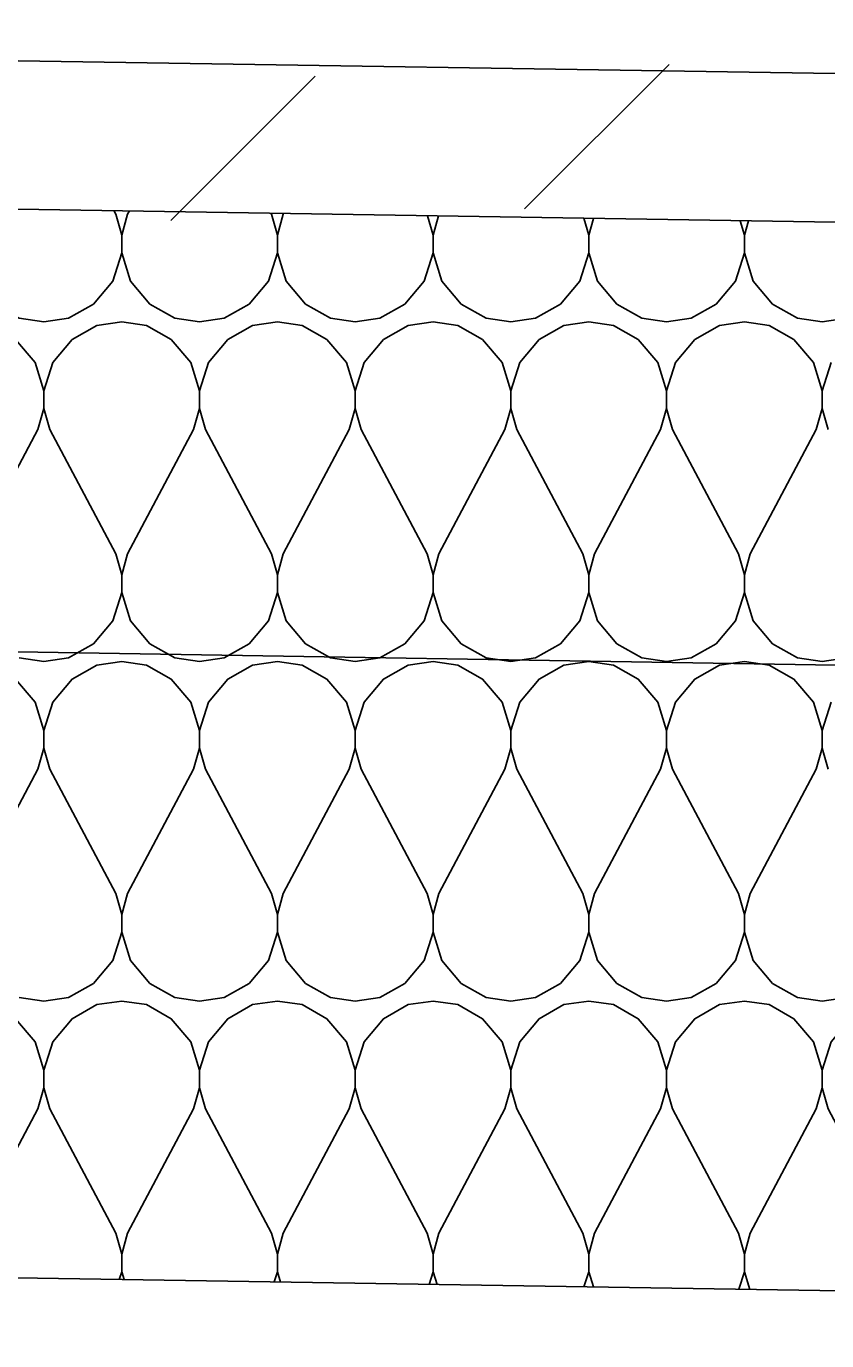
# Model space of a CAD drawing. Extents: x 634177 to 635904, y 289936 to 290970.
# Drawn here: x 635708.341 to 635710.603, y 290454.434 to 290458.149 of the extents above; entities that cross this region are included whole.
import ezdxf

# ---------------------------------------------------------------- set-up
doc = ezdxf.new("R2010")
doc.units = 0
for name, color, linetype in [('Default', 7, 'Continuous'), ('Level 3', 7, 'Continuous'), ('R_Draft', 7, 'Continuous')]:
    doc.layers.add(name, color=color, linetype=linetype)

msp = doc.modelspace()

# ---------------------------------------------------------------- linework, layer by layer
at = {"layer": 'Default'}
msp.add_lwpolyline([(635692.1106, 290454.4339), (635705.8606, 290454.65), (635719.6106, 290454.4339)], dxfattribs=at)
at = {"layer": 'Level 3'}
for p, q in [((635702.1107, 290458.1493), (635719.6106, 290457.8743)), ((635702.1107, 290458.1493), (635719.6106, 290457.8743)), ((635708.7492, 290457.6), (635709.1576, 290458.0084)), ((635709.7496, 290457.633), (635710.158, 290458.0414)), ((635702.1107, 290457.7328), (635721.4856, 290457.4202)), ((635702.1107, 290456.4828), (635722.7356, 290456.1453))]:
    msp.add_line(p, q, dxfattribs=at)
at = {"layer": 'R_Draft'}
for points in [[(635708.1961, 290457.6346), (635708.1874, 290457.6181), (635708.1706, 290457.5589), (635708.1706, 290457.5089), (635708.1956, 290457.4289), (635708.2506, 290457.3639), (635708.3206, 290457.3239), (635708.3906, 290457.3139)], [(635708.3906, 290457.3139), (635708.4606, 290457.3239), (635708.5306, 290457.3639), (635708.5856, 290457.4289), (635708.6106, 290457.5089), (635708.6106, 290457.5589), (635708.5939, 290457.6181), (635708.5885, 290457.6283)], [(635708.6324, 290457.6276), (635708.6274, 290457.6181), (635708.6106, 290457.5589), (635708.6106, 290457.5089), (635708.6356, 290457.4289), (635708.6906, 290457.3639), (635708.7606, 290457.3239), (635708.8306, 290457.3139)], [(635708.8306, 290457.3139), (635708.9006, 290457.3239), (635708.9706, 290457.3639), (635709.0256, 290457.4289), (635709.0506, 290457.5089), (635709.0506, 290457.5589), (635709.0339, 290457.6181), (635709.0323, 290457.6211)], [(635709.0687, 290457.6205), (635709.0674, 290457.6181), (635709.0506, 290457.5589), (635709.0506, 290457.5089), (635709.0756, 290457.4289), (635709.1306, 290457.3639), (635709.2006, 290457.3239), (635709.2706, 290457.3139)], [(635709.2706, 290457.3139), (635709.3406, 290457.3239), (635709.4106, 290457.3639), (635709.4656, 290457.4289), (635709.4906, 290457.5089), (635709.4906, 290457.5589), (635709.475, 290457.614)], [(635709.5061, 290457.6135), (635709.4906, 290457.5589), (635709.4906, 290457.5089), (635709.5156, 290457.4289), (635709.5706, 290457.3639), (635709.6406, 290457.3239), (635709.7106, 290457.3139)], [(635709.7106, 290457.3139), (635709.7806, 290457.3239), (635709.8506, 290457.3639), (635709.9056, 290457.4289), (635709.9306, 290457.5089), (635709.9306, 290457.5589), (635709.9171, 290457.6068)], [(635709.9441, 290457.6064), (635709.9306, 290457.5589), (635709.9306, 290457.5089), (635709.9556, 290457.4289), (635710.0106, 290457.3639), (635710.0806, 290457.3239), (635710.1506, 290457.3139)], [(635710.1506, 290457.3139), (635710.2206, 290457.3239), (635710.2906, 290457.3639), (635710.3456, 290457.4289), (635710.3706, 290457.5089), (635710.3706, 290457.5589), (635710.3591, 290457.5997)], [(635710.3821, 290457.5993), (635710.3706, 290457.5589), (635710.3706, 290457.5089), (635710.3956, 290457.4289), (635710.4506, 290457.3639), (635710.5206, 290457.3239), (635710.5906, 290457.3139)], [(635710.5906, 290457.3139), (635710.6606, 290457.3239), (635710.7306, 290457.3639), (635710.7856, 290457.4289), (635710.8106, 290457.5089), (635710.8106, 290457.5589), (635710.8011, 290457.5926)], [(635708.3906, 290456.3539), (635708.4606, 290456.3639), (635708.5306, 290456.4039), (635708.5856, 290456.4689), (635708.6106, 290456.5489), (635708.6106, 290456.5989), (635708.5939, 290456.6581), (635708.4074, 290457.0097), (635708.3906, 290457.0689), (635708.3906, 290457.1189), (635708.4156, 290457.1989), (635708.4706, 290457.2639), (635708.5406, 290457.3039), (635708.6106, 290457.3139), (635708.6806, 290457.3039), (635708.7506, 290457.2639), (635708.8056, 290457.1989), (635708.8306, 290457.1189), (635708.8306, 290457.0689), (635708.8139, 290457.0097), (635708.6274, 290456.6581), (635708.6106, 290456.5989), (635708.6106, 290456.5489), (635708.6356, 290456.4689), (635708.6906, 290456.4039), (635708.7606, 290456.3639), (635708.8306, 290456.3539)], [(635708.8306, 290456.3539), (635708.9006, 290456.3639), (635708.9706, 290456.4039), (635709.0256, 290456.4689), (635709.0506, 290456.5489), (635709.0506, 290456.5989), (635709.0339, 290456.6581), (635708.8474, 290457.0097), (635708.8306, 290457.0689), (635708.8306, 290457.1189), (635708.8556, 290457.1989), (635708.9106, 290457.2639), (635708.9806, 290457.3039), (635709.0506, 290457.3139), (635709.1206, 290457.3039), (635709.1906, 290457.2639), (635709.2456, 290457.1989), (635709.2706, 290457.1189), (635709.2706, 290457.0689), (635709.2539, 290457.0097), (635709.0674, 290456.6581), (635709.0506, 290456.5989), (635709.0506, 290456.5489), (635709.0756, 290456.4689), (635709.1306, 290456.4039), (635709.2006, 290456.3639), (635709.2706, 290456.3539)], [(635709.2706, 290456.3539), (635709.3406, 290456.3639), (635709.4106, 290456.4039), (635709.4656, 290456.4689), (635709.4906, 290456.5489), (635709.4906, 290456.5989), (635709.4739, 290456.6581), (635709.2874, 290457.0097), (635709.2706, 290457.0689), (635709.2706, 290457.1189), (635709.2956, 290457.1989), (635709.3506, 290457.2639), (635709.4206, 290457.3039), (635709.4906, 290457.3139), (635709.5606, 290457.3039), (635709.6306, 290457.2639), (635709.6856, 290457.1989), (635709.7106, 290457.1189), (635709.7106, 290457.0689), (635709.6939, 290457.0097), (635709.5074, 290456.6581), (635709.4906, 290456.5989), (635709.4906, 290456.5489), (635709.5156, 290456.4689), (635709.5706, 290456.4039), (635709.6406, 290456.3639), (635709.7106, 290456.3539)], [(635709.7106, 290456.3539), (635709.7806, 290456.3639), (635709.8506, 290456.4039), (635709.9056, 290456.4689), (635709.9306, 290456.5489), (635709.9306, 290456.5989), (635709.9139, 290456.6581), (635709.7274, 290457.0097), (635709.7106, 290457.0689), (635709.7106, 290457.1189), (635709.7356, 290457.1989), (635709.7906, 290457.2639), (635709.8606, 290457.3039), (635709.9306, 290457.3139), (635710.0006, 290457.3039), (635710.0706, 290457.2639), (635710.1256, 290457.1989), (635710.1506, 290457.1189), (635710.1506, 290457.0689), (635710.1339, 290457.0097), (635709.9474, 290456.6581), (635709.9306, 290456.5989), (635709.9306, 290456.5489), (635709.9556, 290456.4689), (635710.0106, 290456.4039), (635710.0806, 290456.3639), (635710.1506, 290456.3539)], [(635710.1506, 290456.3539), (635710.2206, 290456.3639), (635710.2906, 290456.4039), (635710.3456, 290456.4689), (635710.3706, 290456.5489), (635710.3706, 290456.5989), (635710.3539, 290456.6581), (635710.1674, 290457.0097), (635710.1506, 290457.0689), (635710.1506, 290457.1189), (635710.1756, 290457.1989), (635710.2306, 290457.2639), (635710.3006, 290457.3039), (635710.3706, 290457.3139), (635710.4406, 290457.3039), (635710.5106, 290457.2639), (635710.5656, 290457.1989), (635710.5906, 290457.1189), (635710.5906, 290457.0689), (635710.5739, 290457.0097), (635710.3874, 290456.6581), (635710.3706, 290456.5989), (635710.3706, 290456.5489), (635710.3956, 290456.4689), (635710.4506, 290456.4039), (635710.5206, 290456.3639), (635710.5906, 290456.3539)], [(635708.3106, 290457.2639), (635708.3656, 290457.1989), (635708.3906, 290457.1189), (635708.3906, 290457.0689), (635708.3739, 290457.0097), (635708.1874, 290456.6581)], [(635710.6074, 290457.0097), (635710.5906, 290457.0689), (635710.5906, 290457.1189), (635710.6156, 290457.1989)], [(635708.3206, 290456.3639), (635708.3906, 290456.3539)], [(635708.3906, 290455.3939), (635708.4606, 290455.4039), (635708.5306, 290455.4439), (635708.5856, 290455.5089), (635708.6106, 290455.5889), (635708.6106, 290455.6389), (635708.5939, 290455.6981), (635708.4074, 290456.0497), (635708.3906, 290456.1089), (635708.3906, 290456.1589), (635708.4156, 290456.2389), (635708.4706, 290456.3039), (635708.5406, 290456.3439), (635708.6106, 290456.3539), (635708.6806, 290456.3439), (635708.7506, 290456.3039), (635708.8056, 290456.2389), (635708.8306, 290456.1589), (635708.8306, 290456.1089), (635708.8139, 290456.0497), (635708.6274, 290455.6981), (635708.6106, 290455.6389), (635708.6106, 290455.5889), (635708.6356, 290455.5089), (635708.6906, 290455.4439), (635708.7606, 290455.4039), (635708.8306, 290455.3939)], [(635708.8306, 290455.3939), (635708.9006, 290455.4039), (635708.9706, 290455.4439), (635709.0256, 290455.5089), (635709.0506, 290455.5889), (635709.0506, 290455.6389), (635709.0339, 290455.6981), (635708.8474, 290456.0497), (635708.8306, 290456.1089), (635708.8306, 290456.1589), (635708.8556, 290456.2389), (635708.9106, 290456.3039), (635708.9806, 290456.3439), (635709.0506, 290456.3539), (635709.1206, 290456.3439), (635709.1906, 290456.3039), (635709.2456, 290456.2389), (635709.2706, 290456.1589), (635709.2706, 290456.1089), (635709.2539, 290456.0497), (635709.0674, 290455.6981), (635709.0506, 290455.6389), (635709.0506, 290455.5889), (635709.0756, 290455.5089), (635709.1306, 290455.4439), (635709.2006, 290455.4039), (635709.2706, 290455.3939)], [(635709.2706, 290455.3939), (635709.3406, 290455.4039), (635709.4106, 290455.4439), (635709.4656, 290455.5089), (635709.4906, 290455.5889), (635709.4906, 290455.6389), (635709.4739, 290455.6981), (635709.2874, 290456.0497), (635709.2706, 290456.1089), (635709.2706, 290456.1589), (635709.2956, 290456.2389), (635709.3506, 290456.3039), (635709.4206, 290456.3439), (635709.4906, 290456.3539), (635709.5606, 290456.3439), (635709.6306, 290456.3039), (635709.6856, 290456.2389), (635709.7106, 290456.1589), (635709.7106, 290456.1089), (635709.6939, 290456.0497), (635709.5074, 290455.6981), (635709.4906, 290455.6389), (635709.4906, 290455.5889), (635709.5156, 290455.5089), (635709.5706, 290455.4439), (635709.6406, 290455.4039), (635709.7106, 290455.3939)], [(635709.7106, 290455.3939), (635709.7806, 290455.4039), (635709.8506, 290455.4439), (635709.9056, 290455.5089), (635709.9306, 290455.5889), (635709.9306, 290455.6389), (635709.9139, 290455.6981), (635709.7274, 290456.0497), (635709.7106, 290456.1089), (635709.7106, 290456.1589), (635709.7356, 290456.2389), (635709.7906, 290456.3039), (635709.8606, 290456.3439), (635709.9306, 290456.3539), (635710.0006, 290456.3439), (635710.0706, 290456.3039), (635710.1256, 290456.2389), (635710.1506, 290456.1589), (635710.1506, 290456.1089), (635710.1339, 290456.0497), (635709.9474, 290455.6981), (635709.9306, 290455.6389), (635709.9306, 290455.5889), (635709.9556, 290455.5089), (635710.0106, 290455.4439), (635710.0806, 290455.4039), (635710.1506, 290455.3939)], [(635710.1506, 290455.3939), (635710.2206, 290455.4039), (635710.2906, 290455.4439), (635710.3456, 290455.5089), (635710.3706, 290455.5889), (635710.3706, 290455.6389), (635710.3539, 290455.6981), (635710.1674, 290456.0497), (635710.1506, 290456.1089), (635710.1506, 290456.1589), (635710.1756, 290456.2389), (635710.2306, 290456.3039), (635710.3006, 290456.3439), (635710.3706, 290456.3539), (635710.4406, 290456.3439), (635710.5106, 290456.3039), (635710.5656, 290456.2389), (635710.5906, 290456.1589), (635710.5906, 290456.1089), (635710.5739, 290456.0497), (635710.3874, 290455.6981), (635710.3706, 290455.6389), (635710.3706, 290455.5889), (635710.3956, 290455.5089), (635710.4506, 290455.4439), (635710.5206, 290455.4039), (635710.5906, 290455.3939)], [(635710.5906, 290456.3539), (635710.6606, 290456.3639)], [(635708.3106, 290456.3039), (635708.3656, 290456.2389), (635708.3906, 290456.1589), (635708.3906, 290456.1089), (635708.3739, 290456.0497), (635708.1874, 290455.6981)], [(635710.6074, 290456.0497), (635710.5906, 290456.1089), (635710.5906, 290456.1589), (635710.6156, 290456.2389)], [(635708.1659, 290454.6137), (635708.1706, 290454.6289), (635708.1706, 290454.6789), (635708.1539, 290454.7381), (635707.9674, 290455.0897), (635707.9506, 290455.1489), (635707.9506, 290455.1989), (635707.9756, 290455.2789), (635708.0306, 290455.3439), (635708.1006, 290455.3839), (635708.1706, 290455.3939), (635708.2406, 290455.3839), (635708.3106, 290455.3439), (635708.3656, 290455.2789), (635708.3906, 290455.1989), (635708.3906, 290455.1489), (635708.3739, 290455.0897), (635708.1874, 290454.7381), (635708.1706, 290454.6789), (635708.1706, 290454.6289), (635708.1754, 290454.6136)], [(635708.3206, 290455.4039), (635708.3906, 290455.3939)], [(635708.6037, 290454.6068), (635708.6106, 290454.6289), (635708.6106, 290454.6789), (635708.5939, 290454.7381), (635708.4074, 290455.0897), (635708.3906, 290455.1489), (635708.3906, 290455.1989), (635708.4156, 290455.2789), (635708.4706, 290455.3439), (635708.5406, 290455.3839), (635708.6106, 290455.3939), (635708.6806, 290455.3839), (635708.7506, 290455.3439), (635708.8056, 290455.2789), (635708.8306, 290455.1989), (635708.8306, 290455.1489), (635708.8139, 290455.0897), (635708.6274, 290454.7381), (635708.6106, 290454.6789), (635708.6106, 290454.6289), (635708.6176, 290454.6066)], [(635709.0416, 290454.6), (635709.0506, 290454.6289), (635709.0506, 290454.6789), (635709.0339, 290454.7381), (635708.8474, 290455.0897), (635708.8306, 290455.1489), (635708.8306, 290455.1989), (635708.8556, 290455.2789), (635708.9106, 290455.3439), (635708.9806, 290455.3839), (635709.0506, 290455.3939), (635709.1206, 290455.3839), (635709.1906, 290455.3439), (635709.2456, 290455.2789), (635709.2706, 290455.1989), (635709.2706, 290455.1489), (635709.2539, 290455.0897), (635709.0674, 290454.7381), (635709.0506, 290454.6789), (635709.0506, 290454.6289), (635709.0598, 290454.5997)], [(635709.4794, 290454.5931), (635709.4906, 290454.6289), (635709.4906, 290454.6789), (635709.4739, 290454.7381), (635709.2874, 290455.0897), (635709.2706, 290455.1489), (635709.2706, 290455.1989), (635709.2956, 290455.2789), (635709.3506, 290455.3439), (635709.4206, 290455.3839), (635709.4906, 290455.3939), (635709.5606, 290455.3839), (635709.6306, 290455.3439), (635709.6856, 290455.2789), (635709.7106, 290455.1989), (635709.7106, 290455.1489), (635709.6939, 290455.0897), (635709.5074, 290454.7381), (635709.4906, 290454.6789), (635709.4906, 290454.6289), (635709.5019, 290454.5927)], [(635709.9173, 290454.5862), (635709.9306, 290454.6289), (635709.9306, 290454.6789), (635709.9139, 290454.7381), (635709.7274, 290455.0897), (635709.7106, 290455.1489), (635709.7106, 290455.1989), (635709.7356, 290455.2789), (635709.7906, 290455.3439), (635709.8606, 290455.3839), (635709.9306, 290455.3939), (635710.0006, 290455.3839), (635710.0706, 290455.3439), (635710.1256, 290455.2789), (635710.1506, 290455.1989), (635710.1506, 290455.1489), (635710.1339, 290455.0897), (635709.9474, 290454.7381), (635709.9306, 290454.6789), (635709.9306, 290454.6289), (635709.9441, 290454.5858)], [(635710.3551, 290454.5793), (635710.3706, 290454.6289), (635710.3706, 290454.6789), (635710.3539, 290454.7381), (635710.1674, 290455.0897), (635710.1506, 290455.1489), (635710.1506, 290455.1989), (635710.1756, 290455.2789), (635710.2306, 290455.3439), (635710.3006, 290455.3839), (635710.3706, 290455.3939), (635710.4406, 290455.3839), (635710.5106, 290455.3439), (635710.5656, 290455.2789), (635710.5906, 290455.1989), (635710.5906, 290455.1489), (635710.5739, 290455.0897), (635710.3874, 290454.7381), (635710.3706, 290454.6789), (635710.3706, 290454.6289), (635710.3863, 290454.5788)], [(635710.5906, 290455.3939), (635710.6606, 290455.4039)], [(635710.793, 290454.5724), (635710.8106, 290454.6289), (635710.8106, 290454.6789), (635710.7939, 290454.7381), (635710.6074, 290455.0897), (635710.5906, 290455.1489), (635710.5906, 290455.1989), (635710.6156, 290455.2789), (635710.6706, 290455.3439), (635710.7406, 290455.3839), (635710.8106, 290455.3939), (635710.8806, 290455.3839), (635710.9506, 290455.3439), (635711.0056, 290455.2789), (635711.0306, 290455.1989), (635711.0306, 290455.1489), (635711.0139, 290455.0897), (635710.8274, 290454.7381), (635710.8106, 290454.6789), (635710.8106, 290454.6289), (635710.8284, 290454.5719)]]:
    msp.add_lwpolyline(points, dxfattribs=at)

doc.saveas('drawing.dxf')
